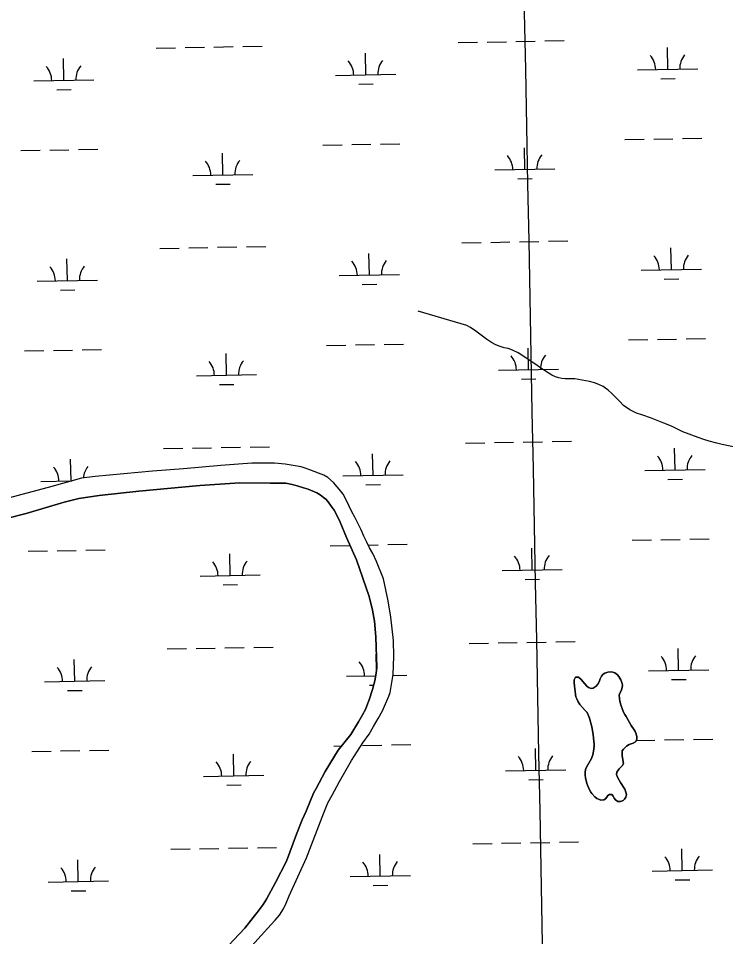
# Model space of a CAD drawing. Extents: x 3957609 to 3995875, y 234277 to 260273.
# Drawn here: x 3987524 to 3988699, y 244255 to 245780 of the extents above; entities that cross this region are included whole.
import ezdxf

# ---------------------------------------------------------------- set-up
doc = ezdxf.new("R2010")
doc.units = 0
for name, color, linetype in [('V-GRID-MAJR', 7, 'Continuous'), ('V-TOPO-SHOR', 7, 'Continuous'), ('V-WETL-SWMP', 7, 'Continuous')]:
    doc.layers.add(name, color=color, linetype=linetype)

msp = doc.modelspace()

# ---------------------------------------------------------------- linework, layer by layer
at = {"layer": 'V-GRID-MAJR'}
msp.add_spline([(3988472.963, 240204.959), (3988414.381, 243232.915), (3988297.143, 249292.685), (3988179.905, 255352.445), (3988121.249, 258384.254)], degree=3, dxfattribs=at)
at = {"layer": 'V-TOPO-SHOR'}
for points in [[(3988722.679, 245066.343), (3988693.078, 245072.094), (3988684.593, 245074.25), (3988671.652, 245077.808), (3988662.745, 245080.499), (3988653.519, 245083.616), (3988627.65, 245093.276), (3988608.786, 245102.591), (3988596.279, 245107.846), (3988573.911, 245116.538), (3988561.61, 245120.941), (3988551.114, 245124.488), (3988539.879, 245129.63), (3988529.504, 245137.21), (3988522.418, 245143.93), (3988509.622, 245156.934), (3988503.593, 245162.589), (3988495.653, 245168.354), (3988488.552, 245171.567), (3988480.917, 245174.361), (3988472.965, 245176.941), (3988448.241, 245181.076), (3988432.101, 245181.248), (3988427.008, 245181.586), (3988421.703, 245182.883), (3988416.082, 245184.498), (3988409.936, 245187.286), (3988397.861, 245194.874), (3988391.084, 245199.361), (3988381.98, 245206.299), (3988354.021, 245224.146), (3988344.59, 245229.069), (3988337.485, 245231.432), (3988331.122, 245232.946), (3988324.333, 245234.99), (3988317.337, 245237.673), (3988309.706, 245241.421), (3988301.873, 245246.868), (3988283.984, 245260.532), (3988274.983, 245266.515), (3988268.73, 245269.726), (3988188.025, 245293.839)], [(3987901.079, 244227.988), (3987937.769, 244268.506), (3987950.674, 244282.469), (3987957.821, 244290.723), (3987964.34, 244300.889), (3987968.731, 244310.426), (3987973.773, 244322.936), (3988002.273, 244385.995), (3988031.35, 244460.52), (3988038.213, 244477.056), (3988045.168, 244489.983), (3988052.66, 244504.392), (3988057.258, 244512.654), (3988077.467, 244547.294), (3988087.087, 244562.863), (3988096.061, 244576.629), (3988106.633, 244591.131), (3988113.69, 244603.632), (3988121.604, 244617.086), (3988128.661, 244629.798), (3988139.485, 244654.068), (3988141.74, 244660.219), (3988146.745, 244690.14), (3988147.824, 244720.397), (3988147.294, 244746.517), (3988142.674, 244785.292), (3988138.006, 244812.494), (3988130.298, 244848.944), (3988119.054, 244877.763), (3988112.631, 244891.274), (3988107.255, 244900.852), (3988101.99, 244911.385), (3988097.884, 244920.11), (3988093.466, 244930.215), (3988082.722, 244951.28), (3988077.979, 244960.113), (3988072.714, 244970.857), (3988067.033, 244983.409), (3988063.66, 244989.476), (3988059.539, 244994.802), (3988047.495, 245009.292), (3988038.183, 245017.398), (3988031.084, 245021.037), (3988006.279, 245030.8), (3988000.129, 245032.95), (3987993.555, 245035.101), (3987967.027, 245039.348), (3987949.09, 245041.333), (3987911.927, 245041.165), (3987859.884, 245037.13), (3987798.384, 245031.541), (3987746.447, 245028.035), (3987651.489, 245019.186), (3987628.648, 245016.304), (3987579.113, 245002.384), (3987466.76, 244972.475)], [(3987863.685, 244230.372), (3987899.836, 244269.085), (3987913.818, 244286.866), (3987920.435, 244295.015), (3987930.364, 244308.46), (3987935.92, 244317.037), (3987951.003, 244344.583), (3987969.091, 244380.185), (3987985.84, 244425.243), (3987995.386, 244449.094), (3988001.71, 244463.402), (3988014.254, 244493.188), (3988018.319, 244501.028), (3988028.696, 244519.992), (3988033.511, 244529.104), (3988041.103, 244542.133), (3988055.316, 244564.796), (3988076.128, 244590.832), (3988089.061, 244611.804), (3988095.69, 244623.348), (3988100.505, 244632.356), (3988102.867, 244638.397), (3988106.623, 244648.363), (3988112.003, 244665.541), (3988115.882, 244679.754), (3988118.27, 244692.378), (3988119.476, 244701.613), (3988117.665, 244752.585), (3988115.331, 244778.82), (3988112.113, 244797.201), (3988106.791, 244819.733), (3988085.801, 244880.446), (3988068.86, 244917.996), (3988058.558, 244943.414), (3988052.977, 244954.905), (3988048.232, 244963.099), (3988043.694, 244969.809), (3988038.414, 244976.837), (3988034.398, 244981.208), (3988030.8, 244984.3), (3988025.188, 244988.466), (3988019.681, 244991.671), (3988005.052, 244997.891), (3987997.526, 245000.469), (3987987.026, 245003.59), (3987978.965, 245005.64), (3987967.932, 245008.022), (3987942.342, 245008.02), (3987891.699, 245008.757), (3987825.107, 245003.932), (3987723.987, 244994.682), (3987657.808, 244987.411), (3987623.917, 244982.666), (3987599.577, 244976.395), (3987536.75, 244957.856), (3987470.745, 244941.243)], [(3988526.592, 244666.381), (3988525.197, 244663.096), (3988523.163, 244659.07), (3988522.299, 244655.676), (3988522.492, 244650.472), (3988523.217, 244645.903), (3988524.677, 244639.634), (3988527.511, 244631.87), (3988528.986, 244628.679), (3988531.62, 244623.678), (3988533.622, 244620.381), (3988541.845, 244605.695), (3988547.125, 244598.346), (3988548.706, 244595.686), (3988550.6, 244591.537), (3988551.536, 244586.968), (3988551.307, 244582.509), (3988548.956, 244578.698), (3988545.124, 244576.376), (3988538.425, 244573.963), (3988534.38, 244571.43), (3988529.262, 244566.142), (3988527.233, 244563.285), (3988526.788, 244558.72), (3988526.989, 244555.64), (3988528.341, 244548.627), (3988529.273, 244542.571), (3988527.239, 244538.651), (3988521.91, 244533.789), (3988518.381, 244527.856), (3988517.732, 244524.463), (3988519.518, 244519.677), (3988522.152, 244514.675), (3988524.472, 244510.737), (3988526.688, 244507.755), (3988529.43, 244503.286), (3988531.222, 244499.987), (3988533.323, 244494.671), (3988534.053, 244490.845), (3988533.291, 244486.601), (3988530.942, 244483.212), (3988528.703, 244480.992), (3988524.447, 244479.204), (3988519.991, 244479.542), (3988516.071, 244482.104), (3988513.96, 244484.875), (3988512.274, 244488.279), (3988509.95, 244490.73), (3988506.235, 244490.958), (3988503.466, 244489.163), (3988501.334, 244486.73), (3988499.198, 244483.767), (3988496.429, 244481.866), (3988491.544, 244481.674), (3988487.729, 244483.175), (3988484.868, 244484.568), (3988481.798, 244487.13), (3988476.829, 244492.459), (3988474.929, 244494.906), (3988471.976, 244499.909), (3988468.299, 244509.48), (3988466, 244518.622), (3988465.488, 244522.869), (3988465.399, 244527.754), (3988466.268, 244532.317), (3988467.878, 244536.343), (3988476.219, 244550.964), (3988477.399, 244553.825), (3988478.365, 244556.686), (3988480.209, 244566.236), (3988480.553, 244572.179), (3988480.458, 244575.472), (3988479.94, 244578.553), (3988479.228, 244585.776), (3988478.093, 244593.956), (3988476.539, 244603.518), (3988472.985, 244617.655), (3988471.83, 244620.737), (3988468.777, 244627.014), (3988465.819, 244630.742), (3988456.939, 244640.439), (3988453.773, 244645.125), (3988451.457, 244649.7), (3988450.197, 244653.421), (3988449.47, 244657.247), (3988448.749, 244662.664), (3988447.721, 244670.95), (3988447.322, 244677.11), (3988447.447, 244681.569), (3988449.693, 244685.806), (3988454.258, 244685.577), (3988459.022, 244682.052), (3988465.15, 244674.702), (3988468.533, 244671.077), (3988470.966, 244668.732), (3988475.523, 244666.803), (3988478.922, 244667.426), (3988483.608, 244670.909), (3988486.701, 244674.188), (3988488.734, 244678.11), (3988490.453, 244682.88)], [(3988490.453, 244682.88), (3988492.912, 244687.437), (3988495.368, 244690.611), (3988498.028, 244692.298), (3988503.132, 244693.871), (3988507.064, 244694.705), (3988511.627, 244694.156), (3988514.701, 244693.081), (3988519.147, 244689.771), (3988521.789, 244686.681), (3988525.058, 244681.147), (3988526.946, 244675.511), (3988527.462, 244671.794), (3988526.592, 244666.381)]]:
    msp.add_lwpolyline(points, dxfattribs=at)
at = {"layer": 'V-WETL-SWMP'}
for p, q in [((3988254.598, 245739.643), (3988286.592, 245740.225)), ((3988302.59, 245740.516), (3988334.584, 245741.097)), ((3988350.582, 245741.388), (3988382.577, 245741.97)), ((3988398.574, 245742.261), (3988430.569, 245742.843)), ((3987752.773, 245730.518), (3987784.767, 245731.1)), ((3987800.765, 245731.391), (3987832.759, 245731.973)), ((3987848.757, 245732.264), (3987880.751, 245732.845)), ((3987896.749, 245733.136), (3987928.744, 245733.718)), ((3988100.954, 245686.099), (3988100.299, 245722.093)), ((3988602.779, 245695.224), (3988602.124, 245731.218)), ((3987599.129, 245676.974), (3987598.474, 245712.968)), ((3988552.787, 245694.315), (3988652.771, 245696.133)), ((3987549.137, 245676.065), (3987649.12, 245677.883)), ((3988050.962, 245685.19), (3988150.945, 245687.008)), ((3988591.061, 245679.577), (3988615.057, 245680.013)), ((3987587.411, 245661.328), (3987611.407, 245661.764)), ((3988089.236, 245670.452), (3988113.232, 245670.889)), ((3988029.656, 245569.351), (3988061.651, 245569.933)), ((3988077.649, 245570.224), (3988109.643, 245570.806)), ((3988125.641, 245571.097), (3988157.635, 245571.678)), ((3988531.481, 245578.476), (3988563.476, 245579.058)), ((3988579.474, 245579.349), (3988611.468, 245579.93)), ((3988627.466, 245580.221), (3988659.46, 245580.803)), ((3987527.831, 245560.227), (3987559.826, 245560.808)), ((3987575.823, 245561.099), (3987607.818, 245561.681)), ((3987623.816, 245561.972), (3987655.81, 245562.554)), ((3987863.464, 245519.892), (3987862.81, 245555.886)), ((3988365.289, 245529.017), (3988364.635, 245565.011)), ((3987813.472, 245518.983), (3987913.456, 245520.801)), ((3988315.297, 245528.108), (3988415.281, 245529.926)), ((3988353.572, 245513.37), (3988377.568, 245513.806)), ((3987851.747, 245504.245), (3987875.743, 245504.681)), ((3987806.813, 245398.771), (3987838.807, 245399.353)), ((3987854.805, 245399.643), (3987886.8, 245400.225)), ((3987902.797, 245400.516), (3987934.792, 245401.098)), ((3988260.646, 245407.023), (3988292.64, 245407.605)), ((3988308.638, 245407.896), (3988340.633, 245408.477)), ((3988356.63, 245408.768), (3988388.625, 245409.35)), ((3988404.622, 245409.641), (3988436.617, 245410.223)), ((3987758.821, 245397.898), (3987790.815, 245398.48)), ((3988107.002, 245353.479), (3988106.347, 245389.473)), ((3988608.827, 245362.604), (3988608.172, 245398.598)), ((3987605.177, 245344.354), (3987604.522, 245380.348)), ((3988057.01, 245352.57), (3988156.994, 245354.388)), ((3988558.835, 245361.695), (3988658.819, 245363.513)), ((3987555.185, 245343.445), (3987655.168, 245345.263)), ((3988095.284, 245337.832), (3988119.28, 245338.269)), ((3988597.109, 245346.957), (3988621.105, 245347.393)), ((3987593.459, 245328.707), (3987617.455, 245329.144)), ((3988537.53, 245245.856), (3988569.524, 245246.438)), ((3988585.522, 245246.729), (3988617.516, 245247.31)), ((3988633.514, 245247.601), (3988665.508, 245248.183)), ((3988035.704, 245236.731), (3988067.699, 245237.313)), ((3988083.697, 245237.604), (3988115.691, 245238.186)), ((3988131.689, 245238.477), (3988163.683, 245239.058)), ((3988371.337, 245196.396), (3988370.683, 245232.391)), ((3987533.879, 245227.607), (3987565.874, 245228.188)), ((3987581.872, 245228.479), (3987613.866, 245229.061)), ((3987629.864, 245229.352), (3987661.858, 245229.934)), ((3987869.512, 245187.272), (3987868.858, 245223.266)), ((3987819.52, 245186.363), (3987919.504, 245188.181)), ((3988321.346, 245195.487), (3988421.329, 245197.305)), ((3987857.795, 245171.625), (3987881.791, 245172.061)), ((3988359.62, 245180.75), (3988383.616, 245181.186)), ((3987764.869, 245065.278), (3987796.863, 245065.86)), ((3987812.861, 245066.151), (3987844.856, 245066.733)), ((3987860.853, 245067.023), (3987892.848, 245067.605)), ((3987908.845, 245067.896), (3987940.84, 245068.478)), ((3988266.694, 245074.403), (3988298.689, 245074.985)), ((3988314.686, 245075.276), (3988346.681, 245075.857)), ((3988362.678, 245076.148), (3988394.673, 245076.73)), ((3988410.67, 245077.021), (3988442.665, 245077.603)), ((3988614.875, 245029.984), (3988614.22, 245065.978)), ((3988113.05, 245020.859), (3988112.395, 245056.853)), ((3987611.225, 245011.734), (3987610.57, 245047.728)), ((3988063.058, 245019.95), (3988163.042, 245021.768)), ((3988564.883, 245029.075), (3988664.867, 245030.893)), ((3987561.233, 245010.825), (3987612.463, 245011.757)), ((3988101.332, 245005.212), (3988125.328, 245005.649)), ((3988603.157, 245014.337), (3988627.153, 245014.773)), ((3988543.578, 244913.236), (3988575.572, 244913.818)), ((3988591.57, 244914.109), (3988623.564, 244914.69)), ((3988639.562, 244914.981), (3988671.556, 244915.563)), ((3987539.928, 244894.987), (3987571.922, 244895.568)), ((3987587.92, 244895.859), (3987619.914, 244896.441)), ((3987635.912, 244896.732), (3987667.906, 244897.314)), ((3988041.753, 244904.111), (3988073.747, 244904.693)), ((3988105.051, 244905.262), (3988121.739, 244905.566)), ((3988137.737, 244905.857), (3988169.731, 244906.438)), ((3988377.385, 244863.776), (3988376.731, 244899.771)), ((3987875.56, 244854.652), (3987874.906, 244890.646)), ((3987825.569, 244853.743), (3987925.552, 244855.561)), ((3988327.394, 244862.867), (3988427.377, 244864.685)), ((3987863.843, 244839.005), (3987887.839, 244839.441)), ((3988365.668, 244848.13), (3988389.664, 244848.566)), ((3988320.734, 244742.656), (3988352.729, 244743.237)), ((3988368.726, 244743.528), (3988400.721, 244744.11)), ((3988416.718, 244744.401), (3988448.713, 244744.983)), ((3987770.917, 244732.658), (3987802.912, 244733.24)), ((3987818.909, 244733.531), (3987850.904, 244734.113)), ((3987866.901, 244734.403), (3987898.896, 244734.985)), ((3987914.893, 244735.276), (3987946.888, 244735.858)), ((3988272.742, 244741.783), (3988304.737, 244742.365)), ((3988620.923, 244697.364), (3988620.268, 244733.358)), ((3987617.273, 244679.114), (3987616.618, 244715.108)), ((3988118.931, 244697.441), (3988118.443, 244724.233)), ((3988570.931, 244696.455), (3988670.915, 244698.273)), ((3988069.106, 244687.33), (3988117.481, 244688.209)), ((3988146.511, 244688.737), (3988169.09, 244689.148)), ((3988609.205, 244681.717), (3988633.202, 244682.153)), ((3987567.281, 244678.205), (3987667.265, 244680.023)), ((3988107.38, 244672.592), (3988113.959, 244672.712)), ((3987605.555, 244663.467), (3987629.551, 244663.904)), ((3988550.145, 244580.625), (3988581.62, 244581.198)), ((3988597.618, 244581.489), (3988629.612, 244582.07)), ((3988645.61, 244582.361), (3988677.605, 244582.943)), ((3987545.976, 244562.367), (3987577.97, 244562.948)), ((3987593.968, 244563.239), (3987625.962, 244563.821)), ((3987641.96, 244564.112), (3987673.954, 244564.694)), ((3988047.801, 244571.491), (3988060.858, 244571.729)), ((3988095.793, 244572.364), (3988127.787, 244572.946)), ((3988143.785, 244573.237), (3988175.779, 244573.818)), ((3988383.433, 244531.156), (3988382.779, 244567.151)), ((3987881.608, 244522.032), (3987880.954, 244558.026)), ((3988333.442, 244530.247), (3988433.425, 244532.065)), ((3987831.617, 244521.123), (3987931.6, 244522.941)), ((3988371.716, 244515.51), (3988395.712, 244515.946)), ((3987869.891, 244506.385), (3987893.887, 244506.821)), ((3988278.79, 244409.163), (3988310.785, 244409.745)), ((3988326.782, 244410.036), (3988358.777, 244410.617)), ((3988374.774, 244410.908), (3988406.769, 244411.49)), ((3988422.766, 244411.781), (3988454.761, 244412.363)), ((3987776.965, 244400.038), (3987808.96, 244400.62)), ((3987824.957, 244400.911), (3987856.952, 244401.493)), ((3987872.949, 244401.783), (3987904.944, 244402.365)), ((3987920.941, 244402.656), (3987952.936, 244403.238)), ((3988626.971, 244364.743), (3988626.317, 244400.738)), ((3987623.321, 244346.494), (3987622.666, 244382.488)), ((3988125.146, 244355.619), (3988124.491, 244391.613)), ((3988576.979, 244363.834), (3988676.963, 244365.652)), ((3987573.329, 244345.585), (3987673.313, 244347.403)), ((3988075.154, 244354.71), (3988175.138, 244356.528)), ((3988615.254, 244349.097), (3988639.25, 244349.533)), ((3987611.603, 244330.847), (3987635.599, 244331.284)), ((3988113.428, 244339.972), (3988137.425, 244340.408))]:
    msp.add_line(p, q, dxfattribs=at)
for points in [[(3987901.079, 244227.989), (3987937.769, 244268.506), (3987950.673, 244282.469), (3987957.821, 244290.722), (3987964.339, 244300.889), (3987968.731, 244310.427), (3987973.773, 244322.935), (3988002.273, 244385.995), (3988031.351, 244460.52), (3988038.213, 244477.056), (3988045.168, 244489.982), (3988052.659, 244504.392), (3988057.258, 244512.655), (3988077.467, 244547.293), (3988087.086, 244562.862), (3988096.061, 244576.629), (3988106.632, 244591.132), (3988113.691, 244603.632), (3988121.603, 244617.085), (3988128.662, 244629.798), (3988139.485, 244654.068), (3988141.74, 244660.218), (3988146.746, 244690.139), (3988147.825, 244720.396), (3988147.294, 244746.518), (3988142.674, 244785.292), (3988138.006, 244812.493), (3988130.298, 244848.943), (3988119.054, 244877.763), (3988112.632, 244891.274), (3988107.256, 244900.852), (3988101.99, 244911.385), (3988097.884, 244920.109), (3988093.466, 244930.214), (3988082.722, 244951.281), (3988077.98, 244960.113), (3988072.714, 244970.858), (3988067.032, 244983.41), (3988063.659, 244989.476), (3988059.54, 244994.802), (3988047.494, 245009.291), (3988038.183, 245017.399), (3988031.084, 245021.038), (3988006.278, 245030.801), (3988000.129, 245032.95), (3987993.554, 245035.1), (3987967.027, 245039.349), (3987949.091, 245041.333), (3987911.928, 245041.166), (3987859.884, 245037.131), (3987798.384, 245031.541), (3987746.448, 245028.036), (3987651.489, 245019.185), (3987628.649, 245016.305), (3987579.113, 245002.385), (3987466.76, 244972.476)], [(3987470.746, 244941.243), (3987536.75, 244957.856), (3987599.577, 244976.394), (3987623.917, 244982.666), (3987657.807, 244987.412), (3987723.986, 244994.681), (3987825.106, 245003.932), (3987891.699, 245008.757), (3987942.343, 245008.02), (3987967.932, 245008.022), (3987978.965, 245005.641), (3987987.026, 245003.591), (3987997.525, 245000.469), (3988005.053, 244997.89), (3988019.68, 244991.672), (3988025.189, 244988.465), (3988030.799, 244984.301), (3988034.397, 244981.207), (3988038.414, 244976.837), (3988043.694, 244969.808), (3988048.232, 244963.1)], [(3988048.232, 244963.1), (3988052.977, 244954.905), (3988058.558, 244943.415), (3988068.86, 244917.997), (3988085.801, 244880.447), (3988106.79, 244819.734), (3988112.113, 244797.202), (3988115.33, 244778.82), (3988117.665, 244752.585), (3988119.475, 244701.612), (3988118.27, 244692.379), (3988115.882, 244679.754), (3988112.002, 244665.542), (3988106.623, 244648.363), (3988102.866, 244638.397), (3988100.506, 244632.355), (3988095.691, 244623.349), (3988089.061, 244611.803), (3988076.128, 244590.832), (3988055.317, 244564.797), (3988041.103, 244542.133), (3988033.512, 244529.104), (3988028.697, 244519.992), (3988018.32, 244501.028), (3988014.253, 244493.187), (3988001.709, 244463.402), (3987995.386, 244449.094), (3987985.839, 244425.243), (3987969.092, 244380.185), (3987951.003, 244344.583), (3987935.92, 244317.038), (3987930.364, 244308.46), (3987920.434, 244295.016), (3987913.818, 244286.867), (3987899.836, 244269.086), (3987863.684, 244230.372)], [(3988526.591, 244666.382), (3988527.462, 244671.793), (3988526.946, 244675.512), (3988525.058, 244681.147), (3988521.789, 244686.681), (3988519.148, 244689.771), (3988514.702, 244693.08), (3988511.627, 244694.155), (3988507.064, 244694.704), (3988503.132, 244693.871), (3988498.029, 244692.299), (3988495.368, 244690.611), (3988492.913, 244687.436), (3988490.452, 244682.88), (3988488.734, 244678.109), (3988486.701, 244674.189), (3988483.608, 244670.91), (3988478.922, 244667.426), (3988475.522, 244666.802), (3988470.965, 244668.732), (3988468.532, 244671.078), (3988465.149, 244674.702), (3988459.021, 244682.053), (3988454.258, 244685.576), (3988449.693, 244685.807), (3988447.446, 244681.569), (3988447.322, 244677.11), (3988447.721, 244670.95), (3988449.47, 244657.246), (3988450.198, 244653.421), (3988451.457, 244649.7), (3988453.774, 244645.125), (3988456.94, 244640.44), (3988465.82, 244630.742), (3988468.777, 244627.014), (3988471.831, 244620.737), (3988472.986, 244617.654), (3988476.539, 244603.518), (3988478.092, 244593.956), (3988479.227, 244585.776), (3988479.941, 244578.553), (3988480.459, 244575.472), (3988480.552, 244572.18), (3988480.209, 244566.236), (3988478.365, 244556.687), (3988477.398, 244553.825), (3988476.219, 244550.963), (3988467.877, 244536.344), (3988466.268, 244532.316), (3988465.4, 244527.754), (3988465.487, 244522.87), (3988466, 244518.621), (3988468.299, 244509.48), (3988471.976, 244499.91), (3988474.929, 244494.907), (3988476.83, 244492.458), (3988481.798, 244487.129), (3988484.867, 244484.568), (3988487.728, 244483.176), (3988491.544, 244481.674), (3988496.429, 244481.867), (3988499.197, 244483.766), (3988501.333, 244486.731), (3988503.466, 244489.164), (3988506.234, 244490.958), (3988509.949, 244490.73), (3988512.275, 244488.279), (3988513.96, 244484.874), (3988516.072, 244482.105), (3988519.99, 244479.541), (3988524.448, 244479.204), (3988528.703, 244480.992), (3988530.941, 244483.213), (3988533.291, 244486.601), (3988534.052, 244490.844), (3988533.324, 244494.67), (3988531.222, 244499.987), (3988529.43, 244503.286), (3988526.688, 244507.756), (3988524.471, 244510.738), (3988522.151, 244514.676), (3988519.517, 244519.677), (3988517.731, 244524.462), (3988518.382, 244527.857), (3988521.91, 244533.789), (3988527.239, 244538.651), (3988529.272, 244542.571), (3988528.341, 244548.627), (3988526.989, 244555.64), (3988526.789, 244558.72), (3988527.233, 244563.284), (3988529.262, 244566.142), (3988534.38, 244571.43), (3988538.425, 244573.962), (3988545.123, 244576.376), (3988548.955, 244578.697), (3988551.307, 244582.509), (3988551.537, 244586.968), (3988550.6, 244591.537), (3988548.706, 244595.686), (3988547.124, 244598.347)], [(3988547.124, 244598.347), (3988541.845, 244605.694), (3988533.623, 244620.38), (3988531.619, 244623.679), (3988528.985, 244628.68), (3988527.512, 244631.871), (3988524.677, 244639.634), (3988523.216, 244645.904), (3988522.491, 244650.473), (3988522.3, 244655.676), (3988523.163, 244659.07), (3988525.197, 244663.096), (3988526.591, 244666.382)]]:
    msp.add_lwpolyline(points, dxfattribs=at)
for centre, start, end in [((3988658.004, 245696.703), 140.269876, 181.813534), ((3988045.711, 245685.569), 0.269879, 41.813537), ((3988156.179, 245687.578), 140.269876, 181.813534), ((3988547.536, 245694.694), 0.269879, 41.813537), ((3987543.886, 245676.445), 0.269879, 41.813537), ((3987654.354, 245678.453), 140.269876, 181.813534), ((3988310.047, 245528.487), 0.269879, 41.813537), ((3988420.514, 245530.496), 140.269876, 181.813534), ((3987808.222, 245519.362), 0.269879, 41.813537), ((3987918.689, 245521.371), 140.269876, 181.813534), ((3988553.584, 245362.074), 0.269879, 41.813537), ((3988664.052, 245364.083), 140.269876, 181.813534), ((3987660.402, 245345.833), 140.269876, 181.813534), ((3988051.759, 245352.949), 0.269879, 41.813537), ((3988162.227, 245354.958), 140.269876, 181.813534), ((3987549.934, 245343.824), 0.269879, 41.813537), ((3988316.095, 245195.867), 0.269879, 41.813537), ((3988426.562, 245197.876), 140.269876, 181.813534), ((3987814.27, 245186.742), 0.269879, 41.813537), ((3987924.737, 245188.751), 140.269876, 181.813534), ((3988559.632, 245029.454), 0.269879, 41.813537), ((3988670.1, 245031.463), 140.269876, 181.813534), ((3987555.982, 245011.204), 0.269879, 41.813537), ((3987666.45, 245013.213), 140.269876, 174.406964), ((3988057.807, 245020.329), 0.269879, 41.813537), ((3988168.275, 245022.338), 140.269876, 181.813534), ((3988322.143, 244863.247), 0.269879, 41.813537), ((3988432.61, 244865.256), 140.269876, 181.813534), ((3987820.318, 244854.122), 0.269879, 41.813537), ((3987930.785, 244856.131), 140.269876, 181.813534), ((3988565.681, 244696.834), 0.269879, 41.813537), ((3988676.148, 244698.843), 140.269876, 181.813534), ((3987562.03, 244678.584), 0.269879, 41.813537), ((3987672.498, 244680.593), 140.269876, 181.813534), ((3988063.855, 244687.709), 0.269879, 41.813537), ((3987826.366, 244521.502), 0.269879, 41.813537), ((3987936.833, 244523.511), 140.269876, 181.813534), ((3988328.191, 244530.627), 0.269879, 41.813537), ((3988438.659, 244532.636), 140.269876, 181.813534), ((3988069.904, 244355.089), 0.269879, 41.813537), ((3988180.371, 244357.098), 140.269876, 181.813534), ((3988571.729, 244364.214), 0.269879, 41.813537), ((3988682.196, 244366.223), 140.269876, 181.813534), ((3987568.078, 244345.964), 0.269879, 41.813537), ((3987678.546, 244347.973), 140.269876, 181.813534)]:
    msp.add_arc(centre, 35.246, start, end, dxfattribs=at)

doc.saveas('drawing.dxf')
